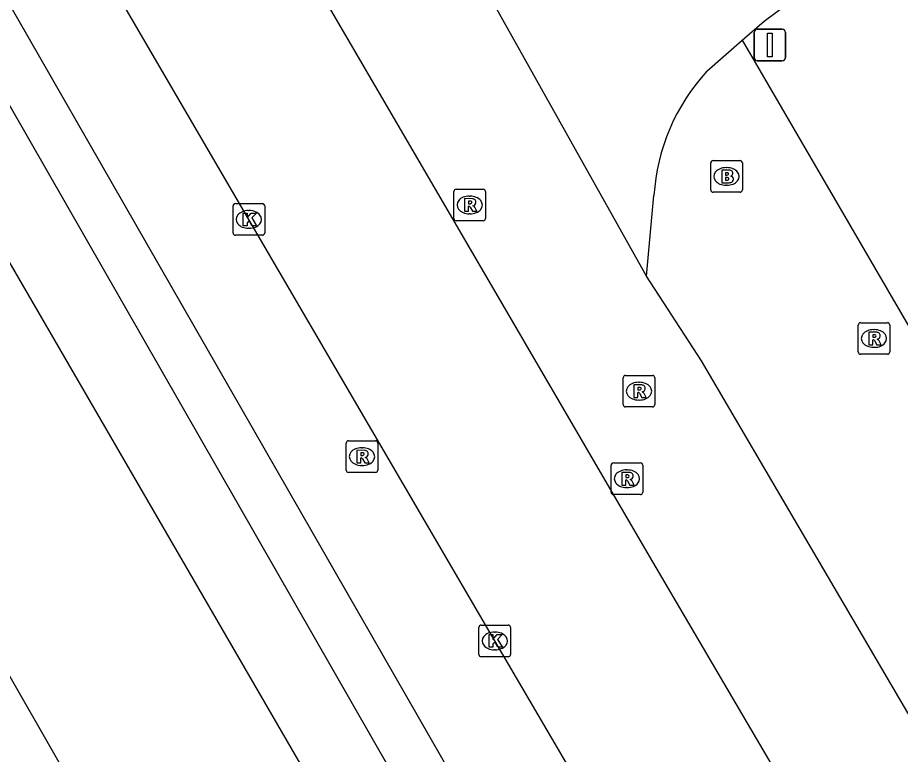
# Model space of a CAD drawing. Extents: x 155018 to 156648, y 383980 to 385733.
# Drawn here: x 155943.94 to 155971.85, y 384842.71 to 384866.01 of the extents above; entities that cross this region are included whole.
import ezdxf

# ---------------------------------------------------------------- set-up
doc = ezdxf.new("R2010")
doc.units = 0
for name, color, linetype in [('IMGEO_Brandkraan', 7, 'Continuous'), ('IMGEO_Fietspad_gesloten', 7, 'Continuous'), ('IMGEO_Greppel_droge_sloot', 7, 'Continuous'), ('IMGEO_Kolk', 7, 'Continuous'), ('IMGEO_Parkeervlak_gesloten', 7, 'Continuous'), ('IMGEO_Parkeervlak_open', 7, 'Continuous'), ('IMGEO_Rijbaan_lokaal_gesloten', 7, 'Continuous'), ('IMGEO_Rijbaan_regionaal_gesloten', 7, 'Continuous'), ('IMGEO_Rioolput', 7, 'Continuous'), ('IMGEO_Verkeersbordpaal', 7, 'Continuous')]:
    doc.layers.add(name, color=color, linetype=linetype)

msp = doc.modelspace()

# ---------------------------------------------------------------- linework, layer by layer
at = {"layer": 'IMGEO_Brandkraan'}
for p, q in [((155965.851, 384860.562), (155965.851, 384861.414)), ((155965.926, 384861.488), (155966.778, 384861.488)), ((155966.852, 384861.414), (155966.852, 384860.562)), ((155966.339, 384861.268), (155966.364, 384861.268)), ((155966.362, 384860.708), (155966.337, 384860.708)), ((155966.778, 384860.488), (155965.926, 384860.488))]:
    msp.add_line(p, q, dxfattribs=at)
for points in [[(155965.851, 384860.562), (155965.851, 384861.414)], [(155965.926, 384861.488), (155966.778, 384861.488)], [(155966.852, 384861.414), (155966.852, 384860.562)], [(155966.199, 384861.188), (155966.199, 384860.788), (155966.412, 384860.788)], [(155966.43, 384861.188), (155966.199, 384861.188)], [(155966.378, 384861.107), (155966.324, 384861.107), (155966.324, 384861.031)], [(155966.324, 384861.031), (155966.377, 384861.031)], [(155966.386, 384860.955), (155966.324, 384860.955), (155966.324, 384860.874)], [(155966.324, 384860.874), (155966.386, 384860.874)], [(155966.778, 384860.488), (155965.926, 384860.488)]]:
    msp.add_lwpolyline(points, dxfattribs=at)
for centre, radius, start, end in [((155965.928, 384861.412), 0.0765, 91.552, 178.448), ((155965.928, 384861.412), 0.0765, 91.552, 178.448), ((155966.776, 384861.412), 0.0765, 1.552, 88.448), ((155966.776, 384861.412), 0.0765, 1.552, 88.448), ((155966.434, 384861.043), 0.145, 59.4692, 91.5367), ((155966.459, 384861.09), 0.0922, 285.5137, 58.1501), ((155966.379, 384861.069), 0.0379, 267.8285, 90.9355), ((155966.387, 384860.914), 0.0404, 269.8759, 90.5077), ((155966.464, 384860.898), 0.105, 301.3115, 78.989), ((155966.418, 384861.039), 0.251, 268.6676, 293.5347), ((155965.928, 384860.564), 0.0765, 181.552, 268.448), ((155965.928, 384860.564), 0.0765, 181.552, 268.448), ((155966.776, 384860.564), 0.0765, 271.552, 358.448), ((155966.776, 384860.564), 0.0765, 271.552, 358.448)]:
    msp.add_arc(centre, radius, start, end, dxfattribs=at)
for centre, major_axis, ratio, start_param, end_param in [((155966.338, 384860.988), (-0.387, 0.002), 0.722429, 4.712389, 7.853982), ((155966.363, 384860.988), (-0.39, 0.002), 0.717154, 1.570796, 4.712389)]:
    msp.add_ellipse(centre, major_axis=major_axis, ratio=ratio, start_param=start_param, end_param=end_param, dxfattribs=at)
at = {"layer": 'IMGEO_Fietspad_gesloten'}
msp.add_arc((158231.037, 386171.485), 2648.321, 208.928524, 210.788417, dxfattribs=at)
at = {"layer": 'IMGEO_Greppel_droge_sloot'}
for points in [[(155961.154, 384832.74), (155922.534, 384900.162), (155911.536, 384920.207), (155907.015, 384928.97)], [(155908.561, 384929.213), (155912.886, 384920.904), (155923.838, 384901.004), (155962.543, 384833.543)]]:
    msp.add_lwpolyline(points, dxfattribs=at)
at = {"layer": 'IMGEO_Kolk'}
for p, q in [((155950.749, 384859.203), (155950.749, 384860.055)), ((155950.824, 384860.129), (155951.676, 384860.129)), ((155951.75, 384860.055), (155951.75, 384859.203)), ((155951.237, 384859.909), (155951.262, 384859.909)), ((155951.26, 384859.349), (155951.235, 384859.349)), ((155951.676, 384859.129), (155950.824, 384859.129)), ((155958.524, 384845.873), (155958.524, 384846.725)), ((155958.599, 384846.799), (155959.451, 384846.799)), ((155959.525, 384846.725), (155959.525, 384845.873)), ((155959.012, 384846.579), (155959.037, 384846.579)), ((155959.451, 384845.799), (155958.599, 384845.799)), ((155959.035, 384846.019), (155959.01, 384846.019))]:
    msp.add_line(p, q, dxfattribs=at)
for points in [[(155950.749, 384859.203), (155950.749, 384860.055)], [(155950.824, 384860.129), (155951.676, 384860.129)], [(155951.75, 384860.055), (155951.75, 384859.203)], [(155951.07, 384859.829), (155951.193, 384859.829), (155951.193, 384859.678), (155951.323, 384859.829), (155951.487, 384859.829), (155951.341, 384859.678), (155951.494, 384859.429), (155951.342, 384859.429), (155951.257, 384859.593), (155951.193, 384859.526), (155951.193, 384859.429), (155951.07, 384859.429), (155951.07, 384859.829)], [(155951.676, 384859.129), (155950.824, 384859.129)], [(155958.524, 384845.873), (155958.524, 384846.725)], [(155958.599, 384846.799), (155959.451, 384846.799)], [(155959.525, 384846.725), (155959.525, 384845.873)], [(155958.845, 384846.499), (155958.968, 384846.499), (155958.968, 384846.348), (155959.098, 384846.499), (155959.262, 384846.499), (155959.116, 384846.348), (155959.269, 384846.099), (155959.117, 384846.099), (155959.032, 384846.263), (155958.968, 384846.196), (155958.968, 384846.099), (155958.845, 384846.099), (155958.845, 384846.499)], [(155959.451, 384845.799), (155958.599, 384845.799)]]:
    msp.add_lwpolyline(points, dxfattribs=at)
for centre, start, end in [((155950.826, 384860.053), 91.552, 178.448), ((155950.826, 384860.053), 91.552, 178.448), ((155951.674, 384860.053), 1.552, 88.448), ((155951.674, 384860.053), 1.552, 88.448), ((155950.826, 384859.205), 181.552, 268.448), ((155950.826, 384859.205), 181.552, 268.448), ((155951.674, 384859.205), 271.552, 358.448), ((155951.674, 384859.205), 271.552, 358.448), ((155958.601, 384846.723), 91.552, 178.448), ((155958.601, 384846.723), 91.552, 178.448), ((155959.449, 384846.723), 1.552, 88.448), ((155959.449, 384846.723), 1.552, 88.448), ((155958.601, 384845.875), 181.552, 268.448), ((155958.601, 384845.875), 181.552, 268.448), ((155959.449, 384845.875), 271.552, 358.448), ((155959.449, 384845.875), 271.552, 358.448)]:
    msp.add_arc(centre, 0.0765, start, end, dxfattribs=at)
for centre, major_axis, ratio, start_param, end_param in [((155951.236, 384859.629), (-0.387, 0.002), 0.722429, 4.712389, 7.853982), ((155951.261, 384859.629), (-0.39, 0.002), 0.717154, 1.570796, 4.712389), ((155959.011, 384846.299), (-0.387, 0.002), 0.722429, 4.712389, 7.853982), ((155959.036, 384846.299), (-0.39, 0.002), 0.717154, 1.570796, 4.712389)]:
    msp.add_ellipse(centre, major_axis=major_axis, ratio=ratio, start_param=start_param, end_param=end_param, dxfattribs=at)
at = {"layer": 'IMGEO_Parkeervlak_gesloten'}
msp.add_lwpolyline([(155980.596, 384819.986), (155980.512, 384819.861), (155978.271, 384816.549), (155976.142, 384819.299), (155972.403, 384824.534), (155969.799, 384828.356), (155966.849, 384832.951), (155959.025, 384846.299), (155951.25, 384859.629), (155943.439, 384873.02), (155935.893, 384886.014)], dxfattribs=at)
at = {"layer": 'IMGEO_Parkeervlak_open'}
msp.add_lwpolyline([(155966.849, 384865.293), (155977.341, 384847.263)], dxfattribs=at)
at = {"layer": 'IMGEO_Rijbaan_lokaal_gesloten'}
for points in [[(155912.529, 384944.815), (155918.109, 384932.502), (155925.205, 384917.685), (155925.651, 384916.782), (155926.098, 384915.88), (155926.547, 384914.979), (155928.826, 384910.5), (155931.147, 384906.043), (155933.51, 384901.609), (155935.89, 384897.326), (155938.292, 384893.055), (155940.718, 384888.798), (155948.253, 384875.822), (155956.062, 384862.435), (155963.834, 384849.111), (155971.597, 384835.865), (155973.203, 384833.364), (155981.253, 384820.042)], [(155966.849, 384865.293), (155967.543, 384865.9), (155971.723, 384869.021), (155972.926, 384869.806)], [(155963.825, 384857.831), (155959.041, 384866.377)], [(155965.731, 384864.315), (155966.849, 384865.293)], [(155963.825, 384857.831), (155964.057, 384860.389)], [(155976.357, 384836.745), (155965.559, 384855.153), (155963.825, 384857.831)]]:
    msp.add_lwpolyline(points, dxfattribs=at)
msp.add_arc((155970.462, 384859.978), 6.418, 137.4866, 176.3277, dxfattribs=at)
at = {"layer": 'IMGEO_Rijbaan_regionaal_gesloten'}
for points in [[(155894.98, 384933.155), (155898.732, 384925.896), (155902.596, 384918.444), (155920.302, 384886.009), (155931.668, 384866.172), (155968.307, 384802.15)], [(155958.037, 384833.375), (155954.35, 384839.888), (155935.774, 384871.908), (155929.479, 384883.226)]]:
    msp.add_lwpolyline(points, dxfattribs=at)
at = {"layer": 'IMGEO_Rioolput'}
for p, q in [((155957.806, 384860.586), (155958.658, 384860.586)), ((155957.731, 384859.66), (155957.731, 384860.512)), ((155958.219, 384860.366), (155958.244, 384860.366)), ((155958.732, 384860.512), (155958.732, 384859.66)), ((155958.242, 384859.806), (155958.217, 384859.806)), ((155958.658, 384859.586), (155957.806, 384859.586)), ((155970.513, 384855.438), (155970.513, 384856.29)), ((155970.588, 384856.364), (155971.44, 384856.364)), ((155971.001, 384856.144), (155971.026, 384856.144)), ((155971.514, 384856.29), (155971.514, 384855.438)), ((155971.024, 384855.584), (155970.999, 384855.584)), ((155971.44, 384855.364), (155970.588, 384855.364)), ((155963.084, 384853.772), (155963.084, 384854.624)), ((155963.159, 384854.698), (155964.011, 384854.698)), ((155963.572, 384854.478), (155963.597, 384854.478)), ((155964.085, 384854.624), (155964.085, 384853.772)), ((155963.595, 384853.918), (155963.57, 384853.918)), ((155964.011, 384853.698), (155963.159, 384853.698)), ((155954.326, 384851.702), (155954.326, 384852.554)), ((155954.401, 384852.628), (155955.253, 384852.628)), ((155955.327, 384852.554), (155955.327, 384851.702)), ((155954.814, 384852.408), (155954.839, 384852.408)), ((155962.778, 384851.928), (155963.63, 384851.928)), ((155954.837, 384851.848), (155954.812, 384851.848)), ((155962.703, 384851.002), (155962.703, 384851.854)), ((155963.191, 384851.708), (155963.216, 384851.708)), ((155963.704, 384851.854), (155963.704, 384851.002)), ((155955.253, 384851.628), (155954.401, 384851.628)), ((155963.214, 384851.148), (155963.189, 384851.148)), ((155963.63, 384850.928), (155962.778, 384850.928))]:
    msp.add_line(p, q, dxfattribs=at)
for points in [[(155957.806, 384860.586), (155958.658, 384860.586)], [(155957.731, 384859.66), (155957.731, 384860.512)], [(155958.732, 384860.512), (155958.732, 384859.66)], [(155958.32, 384860.284), (155958.068, 384860.286), (155958.068, 384859.886)], [(155958.068, 384859.886), (155958.192, 384859.886), (155958.192, 384860.048), (155958.203, 384860.048)], [(155958.246, 384860.205), (155958.192, 384860.205), (155958.192, 384860.124)], [(155958.192, 384860.124), (155958.244, 384860.124)], [(155958.25, 384860.019), (155958.321, 384859.886), (155958.461, 384859.886), (155958.396, 384860.012)], [(155958.658, 384859.586), (155957.806, 384859.586)], [(155970.513, 384855.438), (155970.513, 384856.29)], [(155970.588, 384856.364), (155971.44, 384856.364)], [(155971.514, 384856.29), (155971.514, 384855.438)], [(155971.102, 384856.062), (155970.85, 384856.064), (155970.85, 384855.664)], [(155970.85, 384855.664), (155970.974, 384855.664), (155970.974, 384855.826), (155970.985, 384855.826)], [(155971.028, 384855.983), (155970.974, 384855.983), (155970.974, 384855.902)], [(155970.974, 384855.902), (155971.026, 384855.902)], [(155971.032, 384855.797), (155971.103, 384855.664), (155971.243, 384855.664), (155971.178, 384855.79)], [(155971.44, 384855.364), (155970.588, 384855.364)], [(155963.084, 384853.772), (155963.084, 384854.624)], [(155963.159, 384854.698), (155964.011, 384854.698)], [(155964.085, 384854.624), (155964.085, 384853.772)], [(155963.673, 384854.396), (155963.421, 384854.398), (155963.421, 384853.998)], [(155963.421, 384853.998), (155963.545, 384853.998), (155963.545, 384854.16), (155963.556, 384854.16)], [(155963.599, 384854.317), (155963.545, 384854.317), (155963.545, 384854.236)], [(155963.545, 384854.236), (155963.597, 384854.236)], [(155963.603, 384854.131), (155963.674, 384853.998), (155963.814, 384853.998), (155963.749, 384854.124)], [(155964.011, 384853.698), (155963.159, 384853.698)], [(155954.326, 384851.702), (155954.326, 384852.554)], [(155954.401, 384852.628), (155955.253, 384852.628)], [(155955.327, 384852.554), (155955.327, 384851.702)], [(155954.915, 384852.326), (155954.663, 384852.328), (155954.663, 384851.928)], [(155954.841, 384852.247), (155954.787, 384852.247), (155954.787, 384852.166)], [(155954.663, 384851.928), (155954.787, 384851.928), (155954.787, 384852.09), (155954.798, 384852.09)], [(155954.787, 384852.166), (155954.839, 384852.166)], [(155954.845, 384852.061), (155954.916, 384851.928), (155955.056, 384851.928), (155954.991, 384852.054)], [(155962.778, 384851.928), (155963.63, 384851.928)], [(155962.703, 384851.002), (155962.703, 384851.854)], [(155963.704, 384851.854), (155963.704, 384851.002)], [(155955.253, 384851.628), (155954.401, 384851.628)], [(155963.292, 384851.626), (155963.04, 384851.628), (155963.04, 384851.228)], [(155963.04, 384851.228), (155963.164, 384851.228), (155963.164, 384851.39), (155963.175, 384851.39)], [(155963.218, 384851.547), (155963.164, 384851.547), (155963.164, 384851.466)], [(155963.164, 384851.466), (155963.216, 384851.466)], [(155963.222, 384851.361), (155963.293, 384851.228), (155963.433, 384851.228), (155963.368, 384851.354)], [(155963.63, 384850.928), (155962.778, 384850.928)]]:
    msp.add_lwpolyline(points, dxfattribs=at)
for centre, radius, start, end in [((155957.808, 384860.51), 0.0765, 91.552, 178.448), ((155957.808, 384860.51), 0.0765, 91.552, 178.448), ((155958.656, 384860.51), 0.0765, 1.552, 88.448), ((155958.656, 384860.51), 0.0765, 1.552, 88.448), ((155958.202, 384859.995), 0.0533, 26.0293, 88.6989), ((155958.228, 384860.313), 0.19, 274.7715, 282.9687), ((155958.252, 384860.109), 0.0964, 77.0061, 93.1865), ((155958.266, 384860.166), 0.0378, 276.6634, 79.6772), ((155958.319, 384860.174), 0.109, 350.3612, 89.416), ((155958.317, 384860.174), 0.112, 277.5842, 350.9817), ((155958.301, 384859.959), 0.108, 29.5134, 73.7905), ((155957.808, 384859.662), 0.0765, 181.552, 268.448), ((155957.808, 384859.662), 0.0765, 181.552, 268.448), ((155958.656, 384859.662), 0.0765, 271.552, 358.448), ((155958.656, 384859.662), 0.0765, 271.552, 358.448), ((155970.59, 384856.288), 0.0765, 91.552, 178.448), ((155970.59, 384856.288), 0.0765, 91.552, 178.448), ((155971.438, 384856.288), 0.0765, 1.552, 88.448), ((155971.438, 384856.288), 0.0765, 1.552, 88.448), ((155970.984, 384855.773), 0.0533, 26.0293, 88.6989), ((155971.01, 384856.091), 0.19, 274.7715, 282.9687), ((155971.034, 384855.887), 0.0964, 77.0061, 93.1865), ((155971.048, 384855.944), 0.0378, 276.6634, 79.6772), ((155971.101, 384855.952), 0.109, 350.3612, 89.416), ((155971.099, 384855.952), 0.112, 277.5842, 350.9817), ((155971.083, 384855.737), 0.108, 29.5134, 73.7905), ((155970.59, 384855.44), 0.0765, 181.552, 268.448), ((155970.59, 384855.44), 0.0765, 181.552, 268.448), ((155971.438, 384855.44), 0.0765, 271.552, 358.448), ((155971.438, 384855.44), 0.0765, 271.552, 358.448), ((155963.161, 384854.622), 0.0765, 91.552, 178.448), ((155963.161, 384854.622), 0.0765, 91.552, 178.448), ((155964.009, 384854.622), 0.0765, 1.552, 88.448), ((155964.009, 384854.622), 0.0765, 1.552, 88.448), ((155963.555, 384854.107), 0.0533, 26.0293, 88.6989), ((155963.581, 384854.425), 0.19, 274.7715, 282.9687), ((155963.605, 384854.221), 0.0964, 77.0061, 93.1865), ((155963.619, 384854.278), 0.0378, 276.6634, 79.6772), ((155963.672, 384854.286), 0.109, 350.3612, 89.416), ((155963.67, 384854.286), 0.112, 277.5842, 350.9817), ((155963.654, 384854.071), 0.108, 29.5134, 73.7905), ((155963.161, 384853.774), 0.0765, 181.552, 268.448), ((155963.161, 384853.774), 0.0765, 181.552, 268.448), ((155964.009, 384853.774), 0.0765, 271.552, 358.448), ((155964.009, 384853.774), 0.0765, 271.552, 358.448), ((155954.403, 384852.552), 0.0765, 91.552, 178.448), ((155954.403, 384852.552), 0.0765, 91.552, 178.448), ((155955.251, 384852.552), 0.0765, 1.552, 88.448), ((155955.251, 384852.552), 0.0765, 1.552, 88.448), ((155954.847, 384852.151), 0.0964, 77.0061, 93.1865), ((155954.861, 384852.208), 0.0378, 276.6634, 79.6772), ((155954.914, 384852.216), 0.109, 350.3612, 89.416), ((155954.912, 384852.216), 0.112, 277.5842, 350.9817), ((155954.797, 384852.037), 0.0533, 26.0293, 88.6989), ((155954.823, 384852.355), 0.19, 274.7715, 282.9687), ((155954.896, 384852.001), 0.108, 29.5134, 73.7905), ((155962.78, 384851.852), 0.0765, 91.552, 178.448), ((155962.78, 384851.852), 0.0765, 91.552, 178.448), ((155963.628, 384851.852), 0.0765, 1.552, 88.448), ((155963.628, 384851.852), 0.0765, 1.552, 88.448), ((155954.403, 384851.704), 0.0765, 181.552, 268.448), ((155954.403, 384851.704), 0.0765, 181.552, 268.448), ((155955.251, 384851.704), 0.0765, 271.552, 358.448), ((155955.251, 384851.704), 0.0765, 271.552, 358.448), ((155963.174, 384851.337), 0.0533, 26.0293, 88.6989), ((155963.2, 384851.655), 0.19, 274.7715, 282.9687), ((155963.224, 384851.451), 0.0964, 77.0061, 93.1865), ((155963.238, 384851.508), 0.0378, 276.6634, 79.6772), ((155963.291, 384851.516), 0.109, 350.3612, 89.416), ((155963.289, 384851.516), 0.112, 277.5842, 350.9817), ((155963.273, 384851.301), 0.108, 29.5134, 73.7905), ((155962.78, 384851.004), 0.0765, 181.552, 268.448), ((155962.78, 384851.004), 0.0765, 181.552, 268.448), ((155963.628, 384851.004), 0.0765, 271.552, 358.448), ((155963.628, 384851.004), 0.0765, 271.552, 358.448)]:
    msp.add_arc(centre, radius, start, end, dxfattribs=at)
for centre, major_axis, ratio, start_param, end_param in [((155958.218, 384860.086), (-0.387, 0.002), 0.722429, 4.712389, 7.853982), ((155958.243, 384860.086), (-0.39, 0.002), 0.717154, 1.570796, 4.712389), ((155971, 384855.864), (-0.387, 0.002), 0.722429, 4.712389, 7.853982), ((155971.025, 384855.864), (-0.39, 0.002), 0.717154, 1.570796, 4.712389), ((155963.571, 384854.198), (-0.387, 0.002), 0.722429, 4.712389, 7.853982), ((155963.596, 384854.198), (-0.39, 0.002), 0.717154, 1.570796, 4.712389), ((155954.813, 384852.128), (-0.387, 0.002), 0.722429, 4.712389, 7.853982), ((155954.838, 384852.128), (-0.39, 0.002), 0.717154, 1.570796, 4.712389), ((155963.19, 384851.428), (-0.387, 0.002), 0.722429, 4.712389, 7.853982), ((155963.215, 384851.428), (-0.39, 0.002), 0.717154, 1.570796, 4.712389)]:
    msp.add_ellipse(centre, major_axis=major_axis, ratio=ratio, start_param=start_param, end_param=end_param, dxfattribs=at)
at = {"layer": 'IMGEO_Verkeersbordpaal'}
for p, q in [((155967.324, 384865.642), (155968.114, 384865.642)), ((155968.114, 384865.642), (155967.324, 384865.642)), ((155967.224, 384864.742), (155967.224, 384865.542)), ((155967.224, 384865.542), (155967.224, 384864.742)), ((155968.214, 384865.542), (155968.214, 384864.742)), ((155968.214, 384864.742), (155968.214, 384865.542)), ((155968.114, 384864.642), (155967.324, 384864.642)), ((155967.324, 384864.642), (155968.114, 384864.642))]:
    msp.add_line(p, q, dxfattribs=at)
msp.add_lwpolyline([(155967.644, 384865.517), (155967.794, 384865.517), (155967.794, 384864.767), (155967.644, 384864.767), (155967.644, 384865.517)], dxfattribs=at)
for centre, start, end in [((155967.324, 384865.542), 90, 180), ((155967.324, 384865.542), 90, 180), ((155968.114, 384865.542), 0, 90), ((155968.114, 384865.542), 360, 90), ((155967.324, 384864.742), 180, 270), ((155967.324, 384864.742), 180, 270), ((155968.114, 384864.742), 270, 0), ((155968.114, 384864.742), 270, 0)]:
    msp.add_arc(centre, 0.1, start, end, dxfattribs=at)

doc.saveas('drawing.dxf')
